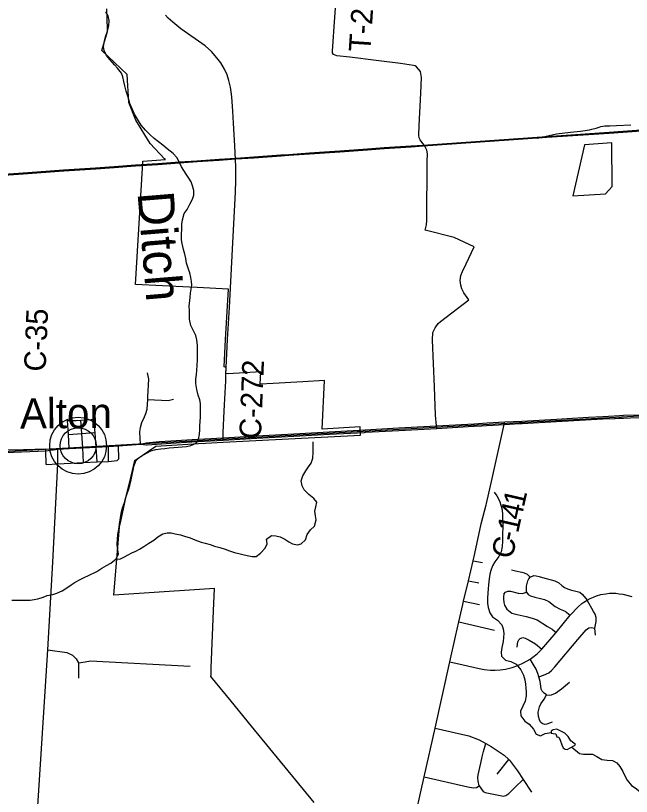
# Model space of a CAD drawing. Extents: x 114843 to 284848, y 317643 to 566895.
# Drawn here: x 156246 to 164762, y 377735 to 388525 of the extents above; entities that cross this region are included whole.
import ezdxf

# ---------------------------------------------------------------- set-up
doc = ezdxf.new("R2010")
doc.units = 0
for name, color, linetype in [('GM_X_City_Street', 7, 'Continuous'), ('GM_X_Corporation', 7, 'Continuous'), ('GM_X_County_Road', 7, 'Continuous'), ('GM_X_County_Road_Text', 7, 'Continuous'), ('GM_X_Minor_Lake', 7, 'Continuous'), ('GM_X_Minor_River', 7, 'Continuous'), ('GM_X_Minor_River_Text', 7, 'Continuous'), ('GM_X_Rail_Line', 7, 'Continuous'), ('GM_X_Township_Road', 7, 'Continuous'), ('GM_X_Township_Road_Text', 7, 'Continuous'), ('GM_X_Unincorporated', 7, 'Continuous'), ('GM_X_Unincorporated_Location', 7, 'Continuous'), ('GM_X_Unincorporated_Text', 7, 'Continuous'), ('GM_X_US_Route', 7, 'Continuous')]:
    doc.layers.add(name, color=color, linetype=linetype)

msp = doc.modelspace()

# ---------------------------------------------------------------- linework, layer by layer
at = {"layer": 'GM_X_City_Street'}
for p, q in [((162572, 380989), (162704, 380965)), ((162509, 380715), (162654, 380688)), ((162442, 380434), (162662, 380387)), ((162374, 380146), (162870, 380031)), ((162905, 378040), (163069, 378244))]:
    msp.add_line(p, q, dxfattribs=at)
for points in [[(163102, 380868), (163159, 380854), (163245, 380834), (163280, 380825), (163321, 380805), (163361, 380765)], [(163309, 380557), (163310, 380640), (163331, 380716), (163343, 380741), (163361, 380765), (163411, 380787), (163447, 380783), (163485, 380773), (163532, 380761), (163704, 380715), (163758, 380684), (163802, 380648), (163837, 380622), (163878, 380603), (163933, 380587), (163994, 380573), (164051, 380557), (164085, 380527), (164149, 380445)], [(162251, 379593), (162437, 379551), (162658, 379501), (162728, 379489), (162812, 379481), (162871, 379479), (162947, 379485), (163022, 379495), (163114, 379518), (163191, 379544), (163268, 379579), (163363, 379633), (163417, 379672), (163462, 379711), (163522, 379770), (163721, 380000), (163917, 380237), (164025, 380354), (164075, 380400), (164103, 380419), (164149, 380445), (164193, 380470), (164237, 380489), (164280, 380506), (164340, 380524), (164406, 380536), (164461, 380542), (164500, 380544), (164547, 380542), (164594, 380536), (164642, 380528), (164767, 380499)], [(162997, 380529), (162992, 380496), (162993, 380465), (162999, 380414), (163009, 380376), (163038, 380324), (163110, 380268), (163184, 380248), (163306, 380219), (163388, 380200), (163459, 380174), (163600, 380081), (163667, 380045), (163721, 380000)], [(162997, 380529), (163019, 380556), (163055, 380572), (163092, 380571), (163196, 380545), (163255, 380537), (163284, 380546), (163309, 380557), (163335, 380523), (163365, 380505), (163428, 380489), (163504, 380471), (163562, 380456), (163622, 380426), (163708, 380358), (163779, 380320), (163846, 380294), (163917, 380237)], [(164265, 379963), (164256, 380060), (164274, 380154), (164273, 380208), (164259, 380251), (164238, 380288), (164149, 380445)], [(163484, 379388), (163548, 379409), (163619, 379443), (163656, 379475), (163703, 379523), (164020, 379902), (164137, 380035), (164172, 380062), (164207, 380067), (164256, 380060)], [(163180, 379797), (163188, 379838), (163192, 379871), (163204, 379897), (163224, 379918), (163262, 379931), (163295, 379922), (163347, 379896), (163435, 379842), (163522, 379770)], [(163587, 379137), (163557, 379159), (163527, 379190), (163514, 379218), (163509, 379256), (163499, 379324), (163484, 379388), (163468, 379432), (163443, 379492), (163363, 379633)], [(163587, 379137), (163624, 379134), (163659, 379136), (163712, 379159), (163797, 379219), (163904, 379314)], [(163665, 378760), (163593, 378733), (163558, 378729), (163528, 378740), (163503, 378759), (163489, 378791), (163476, 378841), (163474, 378897), (163489, 378972), (163509, 379013), (163557, 379077), (163587, 379137)], [(162046, 378678), (162516, 378570), (162657, 378518), (162751, 378465), (162823, 378425), (163001, 378306), (163069, 378244), (163076, 378237), (163188, 378090), (163267, 377966), (163380, 377794)], [(162655, 377879), (162642, 377943), (162638, 377991), (162642, 378033), (162679, 378192), (162700, 378280), (162717, 378354), (162751, 378465)], [(161896, 378006), (162499, 377867), (162573, 377851), (162621, 377857), (162655, 377879)], [(162655, 377879), (162713, 377804), (162741, 377790), (162995, 377738), (163027, 377746), (163067, 377776), (163152, 377856), (163267, 377966)]]:
    msp.add_lwpolyline(points, dxfattribs=at)
at = {"layer": 'GM_X_Corporation'}
msp.add_lwpolyline([(160374, 377650), (159509, 378707), (159228, 379051), (158948, 379393), (158949, 379414), (158952, 379511), (158985, 380298), (158997, 380607), (158788, 380593), (157606, 380516), (157682, 381462), (157701, 381540), (157781, 381904), (157844, 382161), (157897, 382375), (158183, 382576), (158773, 382611), (158872, 382617), (159116, 382630), (161015, 382729), (161013, 382842), (160486, 382812), (160519, 383484), (160216, 383466), (159809, 383443), (159629, 383433), (159637, 383604), (159186, 383576), (159152, 383577), (159157, 383664), (159130, 383670), (159149, 384051), (159191, 384743), (158758, 384767), (158652, 384772), (157905, 384809), (157999, 386415), (158006, 386514), (158317, 386535), (158307, 386545), (158108, 386760), (157909, 387082), (157811, 387326), (157787, 387712), (157438, 388045), (157518, 388307), (157517, 388336), (157506, 388619)], dxfattribs=at)
at = {"layer": 'GM_X_County_Road'}
msp.add_line((159155, 383554), (159160, 383660), dxfattribs=at)
for points in [[(159260, 387039), (159252, 387203), (159236, 387401), (159229, 387474), (159219, 387537), (159195, 387630), (159170, 387708), (159133, 387786), (159082, 387874), (159031, 387944), (158957, 388028), (158866, 388106), (158532, 388345), (158420, 388433), (158357, 388488), (158317, 388531)], [(159160, 383660), (159177, 384047), (159202, 384490), (159244, 385297), (159288, 386084), (159290, 386246), (159292, 386437), (159278, 386727), (159267, 386884), (159260, 387039)], [(159115, 382658), (159115, 382692), (159116, 382764), (159129, 383059), (159133, 383145), (159151, 383480), (159155, 383554)], [(162836, 382130), (163004, 382874), (163013, 382909)], [(156049, 374675), (156106, 376071), (156115, 376192), (156126, 376279), (156151, 376356), (156177, 376409), (156396, 376759), (156448, 376836), (156477, 376898), (156499, 376967), (156517, 377045), (156526, 377170), (156694, 379759), (156763, 380971), (156831, 382333), (156831, 382533)], [(162753, 381766), (162757, 381781), (162836, 382130)], [(162595, 381093), (162686, 381501), (162753, 381766)], [(162431, 380386), (162442, 380434), (162509, 380715), (162572, 380989), (162595, 381093)], [(162329, 379945), (162374, 380146), (162431, 380386)], [(161676, 377025), (161733, 377284), (161896, 378006), (162046, 378678), (162251, 379593), (162329, 379945)]]:
    msp.add_lwpolyline(points, dxfattribs=at)
at = {"layer": 'GM_X_Minor_Lake'}
for points in [[(164489, 386765), (164115, 386738), (163950, 386034), (164404, 386064), (164498, 386166)], [(164498, 386166), (164489, 386765)], [(163974, 378437), (163990, 378453), (163964, 378469), (163922, 378503), (163888, 378564), (163842, 378608), (163784, 378638), (163731, 378664), (163679, 378655), (163654, 378637), (163654, 378607), (163680, 378604), (163718, 378600), (163732, 378560), (163760, 378554), (163778, 378512), (163798, 378448), (163819, 378406), (163845, 378387), (163873, 378381)], [(163873, 378381), (163974, 378437)]]:
    msp.add_lwpolyline(points, dxfattribs=at)
at = {"layer": 'GM_X_Minor_River'}
for points in [[(158585, 385227), (158567, 385295), (158550, 385374), (158540, 385428), (158538, 385492), (158543, 385590), (158547, 385642), (158553, 385704), (158578, 385790), (158620, 385848), (158654, 385918), (158691, 385988), (158711, 386046), (158713, 386108), (158693, 386174), (158672, 386228), (158640, 386279), (158604, 386335), (158572, 386385), (158540, 386437), (158513, 386495), (158477, 386564), (158425, 386622), (158344, 386686), (158280, 386735), (158220, 386779), (158160, 386825), (158102, 386882), (158041, 386942), (157983, 387012), (157931, 387096), (157890, 387163), (157858, 387235), (157826, 387313), (157801, 387397), (157777, 387482), (157757, 387556), (157742, 387616), (157730, 387678), (157710, 387732), (157656, 387797), (157615, 387847), (157547, 387919), (157503, 387975), (157473, 388042), (157462, 388094), (157472, 388160), (157490, 388232), (157515, 388312), (157533, 388382), (157541, 388456), (157524, 388524), (157496, 388580)], [(156193, 380447), (156257, 380448), (156313, 380448), (156385, 380446), (156449, 380448), (156501, 380455), (156555, 380465), (156625, 380489), (156684, 380509), (156760, 380526), (156818, 380542), (156892, 380574), (156942, 380608), (157014, 380658), (157068, 380694), (157137, 380731), (157193, 380759), (157253, 380787), (157369, 380845), (157437, 380888), (157504, 380928), (157564, 380956), (157638, 381020), (157668, 381088), (157657, 381170), (157651, 381222), (157653, 381288), (157662, 381352), (157672, 381423), (157682, 381499), (157697, 381583), (157707, 381645), (157725, 381723), (157750, 381795), (157768, 381851), (157784, 381905), (157806, 381971), (157827, 382033), (157845, 382109), (157857, 382181), (157872, 382241), (157882, 382295), (157910, 382371), (157972, 382431), (158065, 382485), (158117, 382511), (158185, 382530), (158253, 382538), (158309, 382542), (158369, 382550), (158433, 382558), (158493, 382561), (158551, 382565), (158611, 382571), (158671, 382585), (158741, 382618), (158774, 382672), (158790, 382738), (158794, 382805), (158795, 382857), (158797, 382915), (158801, 382977), (158805, 383043), (158804, 383109), (158802, 383163), (158794, 383215), (158772, 383279), (158751, 383356), (158737, 383442), (158739, 383502), (158746, 383566), (158750, 383620), (158756, 383696), (158761, 383768), (158763, 383828), (158763, 383898), (158760, 383967), (158754, 384043), (158740, 384105), (158702, 384179), (158671, 384241), (158651, 384332), (158649, 384388), (158650, 384440), (158648, 384514), (158654, 384584), (158658, 384634), (158665, 384688), (158675, 384744), (158681, 384798), (158679, 384852), (158670, 384904), (158656, 384971), (158636, 385023), (158611, 385103), (158599, 385169), (158585, 385227)], [(157638, 381020), (157688, 381014), (157742, 381040), (157802, 381073), (157852, 381101), (157909, 381125), (157959, 381151), (158021, 381189), (158089, 381233), (158157, 381278), (158212, 381322), (158284, 381362), (158342, 381378), (158396, 381378), (158452, 381365), (158526, 381349), (158582, 381333), (158660, 381309), (158723, 381282), (158811, 381250), (158867, 381234), (158935, 381215), (158997, 381195), (159071, 381175), (159145, 381150), (159205, 381130), (159275, 381106), (159335, 381092), (159389, 381077), (159449, 381065), (159519, 381051), (159571, 381049), (159633, 381094), (159695, 381164), (159727, 381224), (159716, 381288), (159784, 381340), (159846, 381336), (159906, 381320), (159970, 381288), (160024, 381251), (160075, 381227), (160143, 381213), (160195, 381225), (160254, 381282), (160276, 381356), (160326, 381420), (160379, 381468), (160401, 381556), (160391, 381614), (160384, 381677), (160396, 381735), (160410, 381799), (160372, 381851), (160301, 381905), (160235, 381972), (160207, 382028), (160197, 382098), (160218, 382164), (160260, 382236), (160298, 382288), (160333, 382340), (160357, 382410), (160359, 382490), (160362, 382574), (160360, 382636)], [(162863, 381940), (162899, 381889), (162937, 381819), (162962, 381745), (162974, 381693), (162980, 381625), (162981, 381555), (162983, 381494), (162983, 381438), (162981, 381380), (162980, 381328), (162978, 381260), (162974, 381188), (162962, 381116), (162929, 381052), (162875, 380976), (162841, 380920), (162816, 380858), (162804, 380806), (162794, 380742), (162785, 380658), (162781, 380604), (162777, 380544), (162773, 380473), (162770, 380407), (162780, 380345), (162806, 380273), (162841, 380217), (162909, 380172), (162971, 380104), (162989, 380050), (162996, 379986), (162994, 379932), (162988, 379875), (162972, 379791), (162961, 379727), (162967, 379673), (163023, 379617), (163093, 379601), (163167, 379562), (163234, 379484), (163272, 379412), (163290, 379347), (163299, 379285), (163303, 379231), (163305, 379179), (163307, 379123), (163292, 379049), (163262, 378981), (163230, 378911), (163235, 378849), (163289, 378774), (163347, 378732), (163410, 378664), (163444, 378593), (163506, 378571), (163570, 378605), (163654, 378619)], [(163938, 378417), (164043, 378329), (164101, 378320), (164225, 378320), (164283, 378286), (164355, 378243), (164429, 378233), (164501, 378229), (164559, 378200), (164602, 378150), (164644, 378080), (164668, 378026), (164702, 377959), (164761, 377887), (164815, 377851), (164877, 377800), (165002, 377674)]]:
    msp.add_lwpolyline(points, dxfattribs=at)
at = {"layer": 'GM_X_Rail_Line'}
for points in [[(163462, 386834), (163728, 386892), (163919, 386914), (164057, 386929), (164121, 386936), (164152, 386941), (164184, 386947), (164214, 386955), (164274, 386972), (164315, 386985), (164340, 386992), (164366, 386997), (164393, 387000), (164419, 387002), (164463, 387003), (164555, 387009), (164756, 387016)], [(156018, 386330), (156416, 386357), (156910, 386392), (157353, 386422), (157608, 386440), (157905, 386461), (158212, 386483), (158513, 386504), (158754, 386520), (159061, 386542), (159290, 386557), (159541, 386575), (159916, 386602), (160023, 386608), (160310, 386630), (160517, 386642), (160729, 386658), (161112, 386685), (161341, 386701), (161715, 386726), (161882, 386737), (163592, 386857), (164455, 386916), (164899, 386946)], [(156019, 386317), (156417, 386344), (156911, 386379), (157354, 386409), (157609, 386427), (157906, 386448), (158213, 386470), (158514, 386491), (158755, 386507), (159062, 386528), (159291, 386544), (159542, 386562), (159917, 386589), (160023, 386595), (160311, 386617), (160518, 386629), (160730, 386645), (161113, 386672), (161342, 386688), (161715, 386713), (161882, 386724), (163593, 386844), (164455, 386903), (164899, 386933)], [(139976, 381530), (141702, 381687), (142931, 381777), (145059, 381883), (151606, 382247), (160057, 382729), (166950, 383110), (174406, 383574), (180366, 383985)]]:
    msp.add_lwpolyline(points, dxfattribs=at)
at = {"layer": 'GM_X_Township_Road'}
for p, q in [((156963, 382929), (157085, 382932)), ((157373, 382359), (157358, 382562)), ((157532, 382365), (157531, 382572))]:
    msp.add_line(p, q, dxfattribs=at)
for points in [[(160661, 388503), (160693, 388945), (160724, 389421), (160751, 389786), (160754, 389883), (160737, 389989), (160736, 390044), (160739, 390090), (160782, 390735)], [(160869, 387949), (160687, 387971), (160641, 387990), (160630, 388010), (160628, 388032), (160661, 388503)], [(162069, 382821), (162066, 382856), (162055, 383005), (162038, 383395), (162025, 383718), (162012, 384038), (162017, 384145), (162047, 384212), (162091, 384269), (162124, 384296), (162516, 384597), (162443, 384694), (162417, 384750), (162402, 384798), (162396, 384866), (162405, 384934), (162426, 384988), (162477, 385095), (162587, 385328), (162310, 385461), (161912, 385561), (161929, 385634), (161933, 385695), (161938, 386508), (161942, 386617), (161935, 386665), (161905, 386720), (161843, 386808), (161826, 386838), (161821, 386872), (161826, 387006), (161849, 387455), (161857, 387672), (161844, 387754), (161789, 387817), (161771, 387831), (161748, 387837), (161568, 387862), (161233, 387906), (160869, 387949)], [(157973, 382601), (157966, 382770), (157969, 382806), (157974, 382834), (157993, 382901), (158027, 382981), (158047, 383028), (158064, 383088), (158076, 383218), (158076, 383260), (158089, 383501), (158070, 383588)], [(158076, 383218), (158356, 383205), (158429, 383226)], [(156986, 382542), (156979, 382738), (156963, 382929)], [(157085, 382932), (157146, 382934), (157292, 382944), (157314, 382945), (157330, 382938)], [(157184, 382348), (157174, 382551), (157163, 382750), (157146, 382934)], [(157358, 382562), (157346, 382757), (157330, 382938)], [(156979, 382738), (157163, 382750), (157326, 382763), (157346, 382757)], [(156670, 382320), (156662, 382512), (156662, 382537)], [(157651, 382379), (157673, 382399), (157668, 382580)], [(156670, 382320), (156831, 382333), (157184, 382348), (157373, 382359), (157532, 382365), (157651, 382379)], [(156694, 379759), (156953, 379723), (157035, 379686), (157082, 379636), (157114, 379580), (157114, 379369)], [(157114, 379580), (157208, 379596), (157280, 379606), (158661, 379533)]]:
    msp.add_lwpolyline(points, dxfattribs=at)
at = {"layer": 'GM_X_Unincorporated'}
for radius in [393, 249]:
    msp.add_circle((157111, 382581), radius, dxfattribs=at)
at = {"layer": 'GM_X_Unincorporated_Location'}
msp.add_line((157111, 382581), (157111, 382581), dxfattribs=at)
at = {"layer": 'GM_X_US_Route'}
for p, q in [((162588, 382850), (162692, 382856)), ((162848, 382865), (163004, 382874)), ((163004, 382874), (163217, 382886)), ((164537, 382959), (164589, 382960))]:
    msp.add_line(p, q, dxfattribs=at)
for points in [[(159115, 382692), (159581, 382718), (160093, 382747), (160584, 382774), (161082, 382802), (161543, 382827), (162066, 382856), (162587, 382885), (162768, 382896), (163013, 382909), (163246, 382922), (163724, 382949), (164167, 382976), (164365, 382987), (164525, 382996), (164599, 382999)], [(164589, 382960), (164651, 382962), (164746, 382965)], [(164599, 382999), (164651, 383002), (164885, 383009), (165020, 383012), (165234, 383024), (165336, 383029), (165359, 383024), (165373, 383011)], [(164746, 382965), (164884, 382969), (164958, 382971)], [(162692, 382856), (162759, 382860), (162848, 382865)], [(163217, 382886), (163249, 382888), (163728, 382916), (164205, 382944), (164370, 382953), (164526, 382959), (164537, 382959)], [(159115, 382658), (159583, 382685), (160095, 382713), (160587, 382740), (161069, 382766)], [(161069, 382766), (161085, 382767), (161545, 382792), (162069, 382821), (162577, 382850), (162588, 382850)], [(157973, 382601), (158053, 382623), (158235, 382639), (158392, 382650), (158686, 382668), (159115, 382692)], [(158065, 382595), (158392, 382617), (158685, 382634), (159115, 382658)], [(156108, 382488), (156662, 382512), (156831, 382533)], [(156109, 382523), (156356, 382531), (156662, 382537), (156831, 382533)], [(156831, 382533), (156986, 382542), (157174, 382551), (157358, 382562), (157531, 382572), (157668, 382580), (157973, 382601)], [(157973, 382601), (158052, 382594), (158065, 382595)]]:
    msp.add_lwpolyline(points, dxfattribs=at)

# ---------------------------------------------------------------- texts
at = {"layer": 'GM_X_County_Road_Text'}
for s, rotation, p in [('C-35', 87.6948, (156661, 383602)), ('C-272', 87.6872, (159638, 382670)), ('1', 77.0301, (163274, 381720)), ('4', 77.2383, (163234, 381541)), ('1', 77.3572, (163194, 381363)), ('-', 77.4433, (163167, 381244)), ('C', 77.4717, (163114, 381005))]:
    msp.add_text(s, height=300, rotation=rotation, dxfattribs=at).set_placement(p)
at = {"layer": 'GM_X_Minor_River_Text'}
msp.add_text('Ditch', height=500, rotation=274.704, dxfattribs=at).set_placement((157931, 386078))
at = {"layer": 'GM_X_Township_Road_Text'}
msp.add_text('T-273', height=300, rotation=86.2072, dxfattribs=at).set_placement((161151, 388016))
at = {"layer": 'GM_X_Unincorporated_Text'}
msp.add_text('Alton', height=417, rotation=0.4122, dxfattribs=at).set_placement((156308, 382818))

doc.saveas('drawing.dxf')
